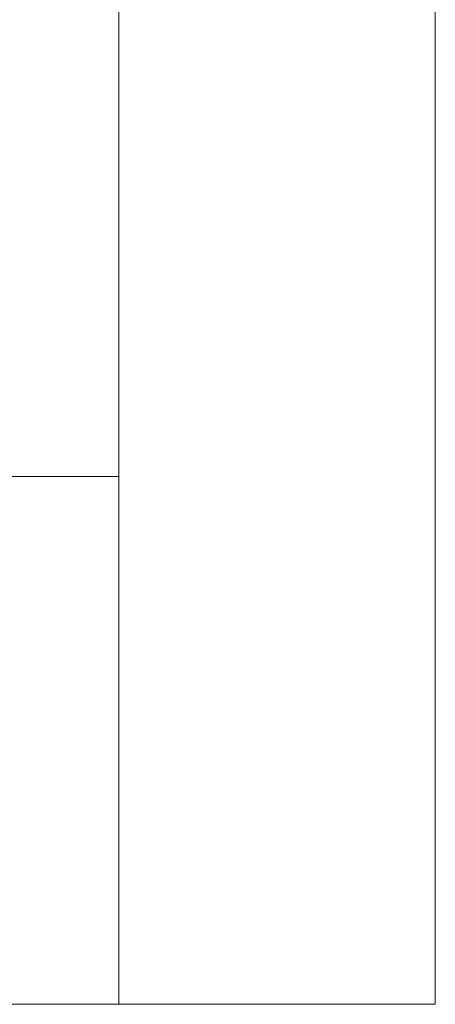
# Model space of a CAD drawing. Header units: metres. Extents: x 1316.5 to 1415.3, y -94.1 to -52.
# Tile 732 of 1056: x 1393.19073 to 1393.19861, y -70.18534 to -70.16669. Entities that reach past the tile are written whole.
import ezdxf

# ---------------------------------------------------------------- set-up
doc = ezdxf.new("R2010")
doc.units = ezdxf.units.M
doc.linetypes.add('AUSGEZOGEN', pattern=[0])
doc.layers.add('XR$1$Logos', color=255, linetype='AUSGEZOGEN', lineweight=13)

msp = doc.modelspace()

# ---------------------------------------------------------------- linework, layer by layer
at = {"layer": 'XR$1$Logos', "color": 255, "linetype": 'AUSGEZOGEN', "lineweight": 13, "transparency": 33554687}
for p, q in [((1393.192605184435, -69.24409643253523), (1393.192605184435, -70.18533826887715)), ((1393.192605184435, -70.17533826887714), (1393.176605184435, -70.17533826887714))]:
    msp.add_line(p, q, dxfattribs=at)
msp.add_lwpolyline([(1393.198605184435, -69.24409643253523), (1393.198605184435, -70.12133826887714), (1393.198605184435, -70.18533826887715), (1393.170605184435, -70.18533826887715), (1393.170605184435, -69.24409643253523)], dxfattribs=at)

doc.saveas('drawing.dxf')
